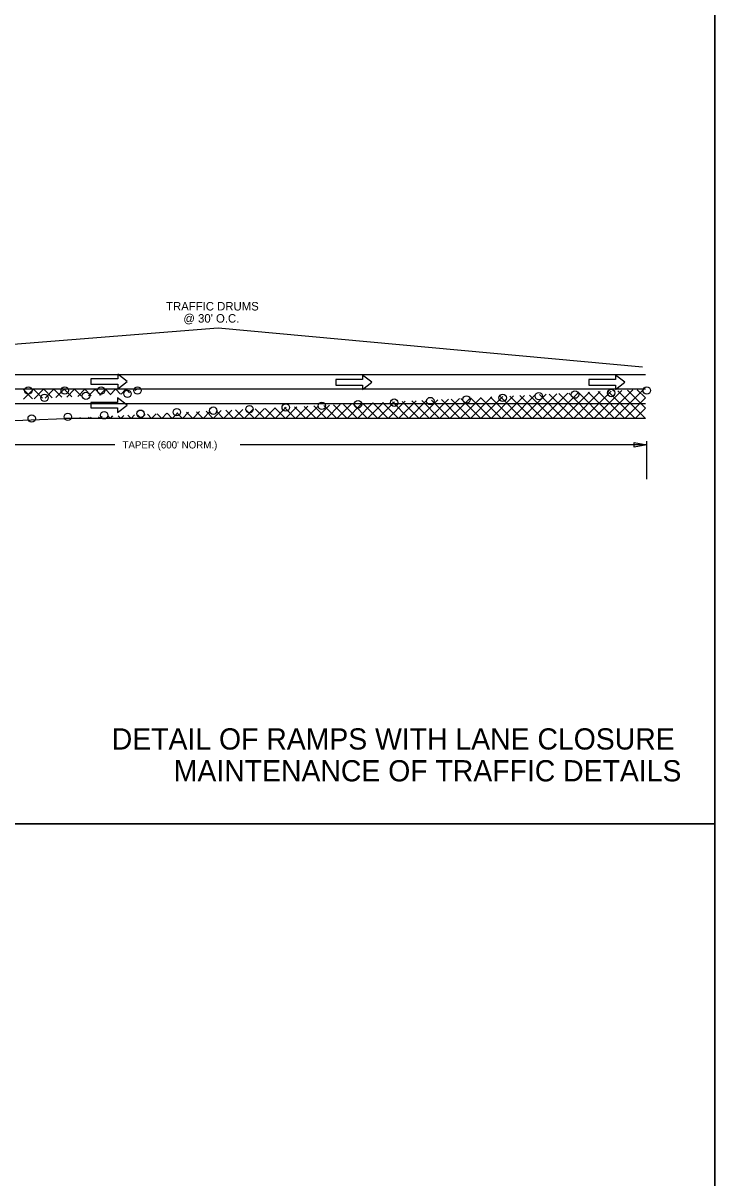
# Model space of a CAD drawing. Extents: x -100 to 745, y -1581 to -107.
# Drawn here: x 288.3 to 345.4, y -1389.8 to -1294.6 of the extents above; entities that cross this region are included whole.
import ezdxf

# ---------------------------------------------------------------- set-up
doc = ezdxf.new("R2010")
doc.units = 0
for name, color, linetype in [('Default', 7, 'Continuous'), ('R_Contour Annot', 7, 'Continuous'), ('R_Draft', 7, 'Continuous'), ('R_Drive', 7, 'Continuous'), ('R_Erosion', 7, 'Continuous'), ('R_Exist Surface', 7, 'Continuous'), ('R_MOT', 7, 'Continuous')]:
    doc.layers.add(name, color=color, linetype=linetype)

msp = doc.modelspace()

# ---------------------------------------------------------------- linework, layer by layer
at = {"layer": 'Default'}
for points in [[(296.155, -1324.713), (296.933, -1324.113), (296.155, -1323.513), (296.155, -1323.888), (293.948, -1323.888), (293.948, -1324.338), (296.155, -1324.338)], [(316.34, -1324.779), (317.119, -1324.179), (316.34, -1323.579), (316.34, -1323.954), (314.133, -1323.954), (314.133, -1324.404), (316.34, -1324.404)], [(337.207, -1324.779), (337.986, -1324.179), (337.207, -1323.579), (337.207, -1323.954), (335, -1323.954), (335, -1324.404), (337.207, -1324.404)], [(296.146, -1326.665), (296.925, -1326.065), (296.146, -1325.465), (296.146, -1325.84), (293.939, -1325.84), (293.939, -1326.29), (296.146, -1326.29)]]:
    msp.add_lwpolyline(points, close=True, dxfattribs=at)
at = {"layer": 'R_Contour Annot'}
for points in [[(175.406, -1250.582), (345.406, -1250.582), (345.406, -1360.582), (175.406, -1360.582)], [(175.406, -1360.582), (345.406, -1360.582), (345.406, -1470.582), (175.406, -1470.582)]]:
    msp.add_lwpolyline(points, close=True, dxfattribs=at)
at = {"layer": 'R_Draft'}
for p, q in [((339.675, -1323.556), (183.131, -1323.556)), ((339.675, -1324.756), (183.131, -1324.756)), ((288.35, -1324.758), (289.135, -1325.543)), ((288.369, -1325.583), (289.195, -1324.758)), ((289.199, -1324.758), (289.941, -1325.5)), ((289.266, -1325.536), (290.043, -1324.758)), ((290.047, -1324.758), (290.747, -1325.457)), ((290.162, -1325.488), (290.892, -1324.758)), ((290.896, -1324.758), (291.552, -1325.415)), ((291.058, -1325.441), (291.74, -1324.758)), ((291.745, -1324.758), (292.358, -1325.372)), ((291.954, -1325.393), (292.589, -1324.758)), ((292.593, -1324.758), (293.164, -1325.329)), ((292.85, -1325.346), (293.437, -1324.758)), ((293.442, -1324.758), (293.97, -1325.287)), ((293.746, -1325.298), (294.286, -1324.758)), ((294.29, -1324.758), (294.776, -1325.244)), ((294.642, -1325.251), (295.134, -1324.758)), ((295.139, -1324.758), (295.581, -1325.201)), ((295.538, -1325.203), (295.983, -1324.758)), ((295.987, -1324.758), (296.387, -1325.158)), ((296.434, -1325.156), (296.831, -1324.758)), ((296.836, -1324.758), (297.131, -1325.054)), ((297.579, -1324.86), (297.68, -1324.758)), ((297.684, -1324.758), (297.723, -1324.797)), ((328.645, -1327.156), (330.589, -1325.212)), ((329.493, -1327.156), (331.483, -1325.167)), ((330.342, -1327.156), (332.376, -1325.122)), ((330.926, -1325.195), (332.887, -1327.156)), ((331.19, -1327.156), (333.269, -1325.077)), ((331.734, -1325.154), (333.736, -1327.156)), ((332.039, -1327.156), (334.162, -1325.032)), ((332.542, -1325.114), (334.584, -1327.156)), ((332.887, -1327.156), (335.056, -1324.988)), ((333.35, -1325.073), (335.433, -1327.156)), ((333.736, -1327.156), (335.949, -1324.943)), ((334.158, -1325.033), (336.281, -1327.156)), ((334.584, -1327.156), (336.842, -1324.898)), ((334.966, -1324.992), (337.13, -1327.156)), ((335.433, -1327.156), (337.736, -1324.853)), ((335.774, -1324.952), (337.978, -1327.156)), ((336.281, -1327.156), (338.629, -1324.809)), ((336.582, -1324.911), (338.827, -1327.156)), ((337.13, -1327.156), (339.522, -1324.764)), ((337.39, -1324.871), (339.675, -1327.156)), ((338.198, -1324.83), (339.675, -1326.308)), ((339.006, -1324.79), (339.675, -1325.459)), ((339.675, -1325.956), (183.131, -1325.956)), ((310.826, -1327.156), (311.83, -1326.152)), ((311.533, -1326.167), (312.523, -1327.156)), ((311.674, -1327.156), (312.723, -1326.107)), ((312.341, -1326.126), (313.371, -1327.156)), ((312.523, -1327.156), (313.617, -1326.062)), ((313.149, -1326.086), (314.22, -1327.156)), ((313.371, -1327.156), (314.51, -1326.017)), ((313.957, -1326.045), (315.068, -1327.156)), ((314.22, -1327.156), (315.403, -1325.973)), ((314.765, -1326.005), (315.917, -1327.156)), ((315.068, -1327.156), (316.296, -1325.928)), ((315.573, -1325.964), (316.765, -1327.156)), ((315.917, -1327.156), (317.19, -1325.883)), ((316.381, -1325.924), (317.614, -1327.156)), ((316.765, -1327.156), (318.083, -1325.838)), ((317.189, -1325.883), (318.462, -1327.156)), ((317.614, -1327.156), (318.976, -1325.794)), ((317.997, -1325.843), (319.311, -1327.156)), ((318.462, -1327.156), (319.87, -1325.749)), ((318.805, -1325.802), (320.159, -1327.156)), ((319.311, -1327.156), (320.763, -1325.704)), ((319.613, -1325.762), (321.008, -1327.156)), ((320.159, -1327.156), (321.656, -1325.659)), ((320.421, -1325.721), (321.856, -1327.156)), ((321.008, -1327.156), (322.55, -1325.614)), ((321.229, -1325.681), (322.705, -1327.156)), ((321.856, -1327.156), (323.443, -1325.57)), ((322.037, -1325.64), (323.553, -1327.156)), ((322.705, -1327.156), (324.336, -1325.525)), ((322.845, -1325.6), (324.402, -1327.156)), ((323.553, -1327.156), (325.229, -1325.48)), ((323.653, -1325.559), (325.25, -1327.156)), ((324.402, -1327.156), (326.123, -1325.435)), ((324.461, -1325.519), (326.099, -1327.156)), ((325.25, -1327.156), (327.016, -1325.391)), ((325.27, -1325.478), (326.948, -1327.156)), ((326.078, -1325.438), (327.796, -1327.156)), ((326.099, -1327.156), (327.909, -1325.346)), ((326.886, -1325.397), (328.645, -1327.156)), ((326.948, -1327.156), (328.803, -1325.301)), ((327.694, -1325.357), (329.493, -1327.156)), ((327.796, -1327.156), (329.696, -1325.256)), ((328.502, -1325.316), (330.342, -1327.156)), ((329.31, -1325.276), (331.19, -1327.156)), ((330.118, -1325.235), (332.039, -1327.156)), ((337.978, -1327.156), (339.675, -1325.459)), ((292.158, -1327.156), (292.177, -1327.137)), ((292.948, -1327.098), (293.006, -1327.156)), ((293.006, -1327.156), (293.071, -1327.092)), ((293.756, -1327.058), (293.855, -1327.156)), ((293.855, -1327.156), (293.964, -1327.047)), ((294.564, -1327.017), (294.703, -1327.156)), ((294.703, -1327.156), (294.857, -1327.002)), ((295.372, -1326.977), (295.552, -1327.156)), ((295.552, -1327.156), (295.751, -1326.958)), ((296.18, -1326.936), (296.401, -1327.156)), ((296.401, -1327.156), (296.644, -1326.913)), ((296.988, -1326.896), (297.249, -1327.156)), ((297.249, -1327.156), (297.537, -1326.868)), ((297.796, -1326.855), (298.098, -1327.156)), ((298.098, -1327.156), (298.43, -1326.823)), ((298.604, -1326.815), (298.946, -1327.156)), ((298.946, -1327.156), (299.324, -1326.778)), ((299.413, -1326.774), (299.795, -1327.156)), ((299.795, -1327.156), (300.217, -1326.734)), ((300.221, -1326.734), (300.643, -1327.156)), ((300.643, -1327.156), (301.11, -1326.689)), ((301.029, -1326.693), (301.492, -1327.156)), ((301.492, -1327.156), (302.004, -1326.644)), ((301.837, -1326.653), (302.34, -1327.156)), ((302.34, -1327.156), (302.897, -1326.599)), ((302.645, -1326.612), (303.189, -1327.156)), ((303.189, -1327.156), (303.79, -1326.555)), ((303.453, -1326.572), (304.037, -1327.156)), ((304.037, -1327.156), (304.684, -1326.51)), ((304.261, -1326.531), (304.886, -1327.156)), ((304.886, -1327.156), (305.577, -1326.465)), ((305.069, -1326.491), (305.734, -1327.156)), ((305.734, -1327.156), (306.47, -1326.42)), ((305.877, -1326.45), (306.583, -1327.156)), ((306.583, -1327.156), (307.363, -1326.376)), ((306.685, -1326.41), (307.431, -1327.156)), ((307.431, -1327.156), (308.257, -1326.331)), ((307.493, -1326.369), (308.28, -1327.156)), ((308.28, -1327.156), (309.15, -1326.286)), ((308.301, -1326.329), (309.128, -1327.156)), ((309.109, -1326.288), (309.977, -1327.156)), ((309.128, -1327.156), (310.043, -1326.241)), ((309.917, -1326.248), (310.826, -1327.156)), ((309.977, -1327.156), (310.937, -1326.196)), ((310.725, -1326.207), (311.674, -1327.156)), ((338.827, -1327.156), (339.675, -1326.308)), ((261.788, -1328.356), (291.788, -1327.156)), ((339.675, -1327.156), (291.788, -1327.156)), ((292.14, -1327.138), (292.158, -1327.156)), ((292.145, -1327.169), (292.165, -1327.15)), ((292.153, -1327.15), (292.172, -1327.169))]:
    msp.add_line(p, q, dxfattribs=at)
for points in [[(175.406, -1250.582), (175.406, -1360.582), (345.406, -1360.582), (345.406, -1250.582)], [(175.406, -1360.582), (175.406, -1470.582), (345.406, -1470.582), (345.406, -1360.582)]]:
    msp.add_lwpolyline(points, close=True, dxfattribs=at)
at = {"layer": 'R_Drive'}
msp.add_lwpolyline([(339.444, -1322.943), (304.44, -1319.718), (260.606, -1323.211)], dxfattribs=at)
at = {"layer": 'R_Erosion'}
for centre in [(288.783, -1324.854), (290.112, -1325.463), (291.783, -1324.854), (293.536, -1325.296), (294.783, -1324.854), (296.961, -1325.128), (297.783, -1324.854), (327.901, -1325.46), (330.883, -1325.328), (333.865, -1325.195), (336.847, -1325.062), (339.783, -1324.854), (307.028, -1326.391), (310.01, -1326.258), (312.992, -1326.125), (315.974, -1325.992), (318.956, -1325.859), (321.937, -1325.726), (324.919, -1325.593), (289.059, -1327.158), (292.041, -1327.025), (295.039, -1326.898), (298.036, -1326.771), (301.033, -1326.644), (304.031, -1326.518)]:
    msp.add_circle(centre, 0.305, dxfattribs=at)
at = {"layer": 'R_Exist Surface'}
for p, q in [((339.783, -1332.159), (339.783, -1329.035)), ((295.902, -1329.335), (262.095, -1329.335)), ((339.783, -1329.335), (306.247, -1329.335))]:
    msp.add_line(p, q, dxfattribs=at)
msp.add_lwpolyline([(338.733, -1329.147), (339.783, -1329.335), (338.733, -1329.522)], close=True, dxfattribs=at)

# ---------------------------------------------------------------- texts
at = {"layer": 'R_Drive'}
for s, p in [('TRAFFIC DRUMS', (300.14, -1318.26)), ("@ 30' O.C.", (301.568, -1319.26))]:
    msp.add_text(s, height=0.7, rotation=360, dxfattribs=at).set_placement(p)
at = {"layer": 'R_Exist Surface'}
msp.add_text("TAPER (600' NORM.)", height=0.6, dxfattribs=at).set_placement((296.546, -1329.635))
at = {"layer": 'R_MOT'}
for s, p in [('DETAIL OF RAMPS WITH LANE CLOSURE', (295.663, -1354.457)), ('MAINTENANCE OF TRAFFIC DETAILS', (300.779, -1357.082))]:
    msp.add_text(s, height=1.75, dxfattribs=at).set_placement(p)

doc.saveas('drawing.dxf')
